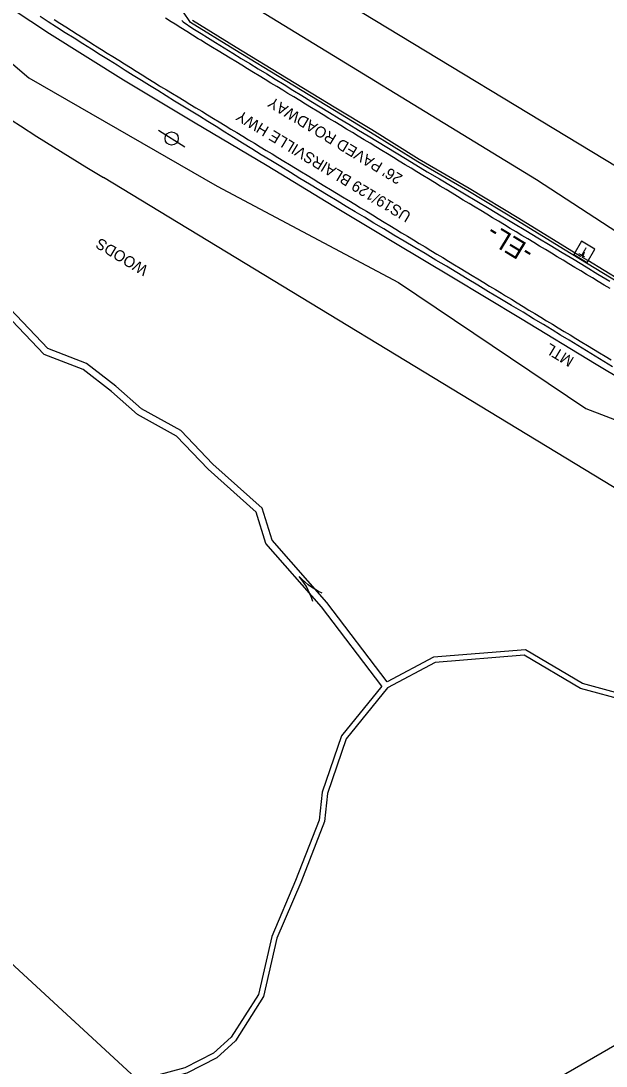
# Model space of a CAD drawing. Extents: x 472260 to 482161, y 489063 to 507124.
# Drawn here: x 474854.3 to 475067, y 502657.9 to 503037.5 of the extents above; entities that cross this region are included whole.
import ezdxf

# ---------------------------------------------------------------- set-up
doc = ezdxf.new("R2010")
doc.units = 0
for name, color, linetype in [('Exist Structure Minor Drop Inlet Cogo Elevation', 7, 'Continuous'), ('Exist Structure Minor Drop Inlet Cogo Number', 7, 'Continuous'), ('Prop Drainage Structure Catch Basin Convert From Junction Box Label', 7, 'Continuous'), ('Prop Drainage Structure Drop Inlet Grate 2 Narrow Slots and Sag Grates 840 24 CELL', 7, 'Continuous'), ('Prop Drainage Structure Drop Inlet Grate 2 Wide Slots and Sag Grates 840 22 Label', 7, 'Continuous'), ('Prop Drainage Structure Pipe Collar CELL', 7, 'Continuous'), ('Prop Drainage Structure Pipe CSP 18in Label', 7, 'Continuous'), ('Prop Drainage Structure Pipe RCP 24in Class III', 7, 'Continuous'), ('Prop Drainage Structure Pipe RCP 66in Class III', 7, 'Continuous'), ('Prop Drainage Structure Pipe Stub Out CELL', 7, 'Continuous'), ('Prop Drainage Structure Plot Symbol 50 Scale CELL', 7, 'Continuous'), ('Prop Erosion Rip Rap Class B', 7, 'Continuous'), ('Prop Erosion Rip Rap Pad at Outlet Label', 7, 'Continuous'), ('Prop NEU Channel Block Detail CELL', 7, 'Continuous'), ('Scratch_Level_8', 7, 'Continuous')]:
    doc.layers.add(name, color=color, linetype=linetype)

msp = doc.modelspace()

# ---------------------------------------------------------------- linework, layer by layer
at = {"layer": 'Exist Structure Minor Drop Inlet Cogo Elevation'}
for p, q in [((475124.55, 502951.89), (474936.11, 503066.11)), ((475072.71, 502866.38), (474884.28, 502980.6))]:
    msp.add_line(p, q, dxfattribs=at)
msp.add_arc((475662.14, 504263.85), 1500.6, 230.08898, 238.77708, dxfattribs=at)
at = {"layer": 'Exist Structure Minor Drop Inlet Cogo Number'}
for p, q in [((474955.3, 502599.14), (474748.64, 502789.21)), ((475234.95, 502760.57), (474955.3, 502599.14))]:
    msp.add_line(p, q, dxfattribs=at)
at = {"layer": 'Prop Drainage Structure Catch Basin Convert From Junction Box Label'}
for p, q in [((475059.16, 502953.58), (475057.77, 502951.95)), ((475058.44, 502951.56), (475059.16, 502953.58)), ((475060.32, 502950.46), (475058.44, 502951.56))]:
    msp.add_line(p, q, dxfattribs=at)
for points in [[(475128.78, 502907.67), (475108.24, 502919.98), (475094.62, 502928.12), (475071.68, 502942.42), (475051.5, 502954.63), (475034.78, 502964.92), (475016.73, 502975.76), (474998.6, 502986.35), (474981.38, 502997.04), (474968.3, 503004.95), (474950.36, 503015.84), (474932.03, 503027.01), (474915.95, 503036.89), (474913.2, 503041.05)], [(475057.77, 502951.95), (475052.03, 502955.48), (475035.3, 502965.78), (475017.24, 502976.62), (474999.12, 502987.21), (474981.9, 502997.9), (474968.82, 503005.8), (474950.88, 503016.69), (474932.55, 503027.86), (474916.66, 503037.63)], [(475129.32, 502908.51), (475108.76, 502920.84), (475095.14, 502928.97), (475072.2, 502943.27), (475060.32, 502950.46)]]:
    msp.add_lwpolyline(points, dxfattribs=at)
at = {"layer": 'Prop Drainage Structure Drop Inlet Grate 2 Narrow Slots and Sag Grates 840 24 CELL'}
for points in [[(474866.38, 503038.07), (474868.48, 503036.73), (474870.58, 503035.39), (474872.69, 503034.05), (474874.79, 503032.71), (474876.89, 503031.37), (474878.99, 503030.03), (474881.09, 503028.69), (474881.42, 503028.49), (474883.53, 503027.17), (474885.65, 503025.85), (474887.76, 503024.53), (474889.88, 503023.22), (474892, 503021.9), (474894.11, 503020.58), (474896.23, 503019.26), (474898.34, 503017.95), (474900.46, 503016.63), (474902.58, 503015.31), (474904.69, 503013.99), (474905.08, 503013.75), (474907.21, 503012.46), (474909.34, 503011.17), (474911.47, 503009.88), (474913.6, 503008.58), (474915.73, 503007.29), (474917.86, 503006), (474920, 503004.7), (474922.13, 503003.41), (474924.26, 503002.12), (474926.39, 503000.83), (474928.52, 502999.53), (474930.65, 502998.24), (474932.78, 502996.95), (474934.92, 502995.65), (474937.05, 502994.36), (474939.18, 502993.07), (474941.31, 502991.78), (474943.44, 502990.48), (474945.57, 502989.19), (474947.7, 502987.9), (474949.83, 502986.6), (474951.97, 502985.31), (474954.1, 502984.02), (474956.23, 502982.72), (474958.36, 502981.43), (474960.49, 502980.14), (474962.62, 502978.85), (474964.75, 502977.55), (474966.89, 502976.26), (474969.02, 502974.97), (474971.15, 502973.67), (474973.28, 502972.38), (474973.52, 502972.24), (474975.65, 502970.94), (474977.78, 502969.65), (474979.91, 502968.36), (474982.05, 502967.06), (474984.18, 502965.77), (474986.31, 502964.48), (474988.44, 502963.18), (474990.57, 502961.89), (474992.7, 502960.6), (474994.83, 502959.31), (474996.97, 502958.01), (474999.1, 502956.72), (475001.23, 502955.43), (475003.36, 502954.13), (475005.49, 502952.84), (475007.62, 502951.55), (475009.75, 502950.25), (475011.89, 502948.96), (475014.02, 502947.67), (475016.15, 502946.38), (475018.28, 502945.08), (475020.41, 502943.79), (475022.54, 502942.5), (475024.67, 502941.2), (475026.81, 502939.91), (475028.94, 502938.62), (475030.46, 502937.7), (475032.59, 502936.4), (475034.72, 502935.11), (475036.85, 502933.81), (475038.98, 502932.52), (475041.11, 502931.23), (475043.25, 502929.93), (475045.38, 502928.64), (475047.51, 502927.35), (475049.64, 502926.05), (475051.77, 502924.76), (475053.9, 502923.47), (475056.03, 502922.17), (475058.17, 502920.88), (475060.3, 502919.58), (475062.43, 502918.29), (475064.56, 502917), (475066.69, 502915.7), (475068.82, 502914.41)], [(475068.45, 502940.28), (475066.31, 502941.57), (475064.18, 502942.86), (475062.05, 502944.15), (475059.91, 502945.43), (475057.78, 502946.72), (475055.64, 502948.01), (475053.51, 502949.3), (475051.38, 502950.58), (475049.24, 502951.87), (475047.11, 502953.16), (475044.97, 502954.45), (475042.84, 502955.73), (475040.71, 502957.02), (475038.57, 502958.31), (475036.44, 502959.6), (475034.3, 502960.88), (475032.17, 502962.17), (475030.04, 502963.46), (475027.9, 502964.74), (475025.77, 502966.03), (475023.63, 502967.32), (475021.5, 502968.61), (475019.37, 502969.89), (475017.23, 502971.18), (475015.1, 502972.47), (475012.96, 502973.76), (475011, 502974.94), (475008.87, 502976.24), (475006.74, 502977.53), (475004.61, 502978.82), (475002.48, 502980.12), (475000.35, 502981.41), (474998.22, 502982.71), (474996.1, 502984), (474993.97, 502985.29), (474991.84, 502986.59), (474989.71, 502987.88), (474987.58, 502989.18), (474985.45, 502990.47), (474983.32, 502991.76), (474981.19, 502993.06), (474979.06, 502994.35), (474976.93, 502995.65), (474974.8, 502996.94), (474972.67, 502998.24), (474970.54, 502999.53), (474968.41, 503000.82), (474966.28, 503002.12), (474964.15, 503003.41), (474962.02, 503004.71), (474959.89, 503006), (474957.76, 503007.29), (474955.63, 503008.59), (474953.51, 503009.88), (474951.38, 503011.18), (474949.45, 503012.35), (474947.32, 503013.64), (474945.19, 503014.94), (474943.07, 503016.24), (474940.94, 503017.53), (474938.81, 503018.83), (474936.68, 503020.13), (474934.55, 503021.42), (474932.42, 503022.72), (474930.3, 503024.02), (474928.17, 503025.31), (474926.04, 503026.61), (474923.91, 503027.9), (474921.78, 503029.2), (474919.66, 503030.5), (474918.76, 503031.04), (474916.65, 503032.37), (474914.55, 503033.7), (474912.44, 503035.02), (474910.33, 503036.35), (474908.97, 503037.21), (474906.86, 503038.54)]]:
    msp.add_lwpolyline(points, dxfattribs=at)
at = {"layer": 'Prop Drainage Structure Pipe CSP 18in Label'}
for p, q in [((474904.28, 502997.82), (474913.9, 502991.82)), ((474909.09, 502994.82), (474909.09, 502994.82))]:
    msp.add_line(p, q, dxfattribs=at)
msp.add_circle((474909.09, 502994.82), 2.41, dxfattribs=at)
at = {"layer": 'Prop Drainage Structure Pipe RCP 24in Class III'}
for points in [[(474985.49, 502795.94), (474963.58, 502824.73), (474943.34, 502847.69), (474939.75, 502859.1), (474922.36, 502874.72), (474910.84, 502886.71), (474896.72, 502894.56), (474887.18, 502902.97), (474876.93, 502910.92), (474862.71, 502916.37), (474848.67, 502931.15), (474835.8, 502941.23), (474818.58, 502951.52), (474793.35, 502973.43), (474772.97, 502984.55), (474751.72, 502998.42), (474728.94, 503017.83), (474713.15, 503037.2), (474693.97, 503054.51)], [(474987.43, 502797.52), (474965.51, 502826.31), (474945.57, 502848.95), (474941.93, 502860.5), (474924.1, 502876.52), (474912.38, 502888.71), (474898.18, 502896.61), (474888.77, 502904.9), (474878.17, 502913.12), (474864.13, 502918.5), (474850.36, 502933), (474837.22, 502943.3), (474820.05, 502953.55), (474794.79, 502975.49), (474774.25, 502986.69), (474753.22, 503000.42), (474730.73, 503019.58), (474714.96, 503038.92)], [(475152.72, 502651.27), (475146.09, 502666.09), (475137.76, 502675.57), (475128.11, 502698.58), (475113.54, 502726.29), (475100.99, 502749.23), (475092.53, 502777.19), (475075.73, 502792.21), (475058.44, 502796.87), (475037.68, 502809.15), (475004.27, 502806.5), (474987.43, 502797.52)], [(475150.67, 502650.95), (475144.39, 502665), (475136.04, 502674.5), (475126.3, 502697.73), (475111.78, 502725.35), (475099.14, 502748.45), (475090.77, 502776.08), (475074.75, 502790.41), (475057.65, 502795.01), (475037.2, 502807.11), (475004.84, 502804.54), (474987.57, 502795.33)], [(474985.49, 502795.94), (474970.78, 502777.82), (474963.81, 502757.39), (474962.73, 502747.23), (474954.14, 502725.31), (474945.47, 502705), (474940.64, 502683.95), (474930.72, 502668.43), (474924.32, 502662.64), (474913.89, 502657.27), (474899.12, 502653.28), (474889.96, 502651.26), (474879.75, 502646.78), (474877.19, 502645.26), (474875.17, 502640.8), (474877.2, 502635.18), (474881.54, 502627.06), (474882.87, 502621.83), (474882.31, 502620.47), (474879.88, 502618.71), (474873.61, 502616.7), (474862.77, 502606.13), (474859.27, 502604.4)], [(474987.57, 502795.33), (474972.55, 502776.84), (474965.77, 502756.96), (474964.69, 502746.75), (474955.99, 502724.55), (474947.38, 502704.38), (474942.51, 502683.17), (474932.26, 502667.13), (474925.47, 502660.98), (474914.61, 502655.39), (474899.59, 502651.34), (474890.59, 502649.35), (474880.67, 502645), (474878.76, 502643.87), (474877.33, 502640.72), (474879.03, 502635.99), (474883.42, 502627.79), (474884.97, 502621.68), (474883.94, 502619.19), (474880.79, 502616.91), (474874.67, 502614.94), (474863.94, 502604.48), (474860.15, 502602.6)]]:
    msp.add_lwpolyline(points, dxfattribs=at)
at = {"layer": 'Prop Drainage Structure Pipe Stub Out CELL'}
for points in [[(475069.32, 502911.93), (475066.17, 502913.86), (475063.01, 502915.79), (475059.85, 502917.72), (475056.7, 502919.64), (475053.57, 502921.55), (475050.48, 502923.43), (475047.41, 502925.3), (475044.2, 502927.25), (475040.67, 502929.37), (475036.83, 502931.68), (475032.67, 502934.17), (475028.42, 502936.71), (475024.32, 502939.17), (475020.36, 502941.55), (475016.54, 502943.84), (475012.78, 502946.11), (475008.98, 502948.39), (475005.15, 502950.68), (475001.29, 502952.99), (474997.44, 502955.28), (474993.65, 502957.54), (474989.91, 502959.76), (474986.24, 502961.95), (474982.64, 502964.1), (474979.15, 502966.18), (474975.77, 502968.21), (474972.5, 502970.17), (474969.25, 502972.13), (474965.95, 502974.13), (474962.6, 502976.16), (474959.19, 502978.24), (474955.74, 502980.34), (474952.25, 502982.46), (474948.73, 502984.61), (474945.18, 502986.77), (474941.66, 502988.92), (474938.23, 502991.03), (474934.88, 502993.11), (474931.61, 502995.16), (474928.42, 502997.16), (474925.28, 502999.11), (474922.2, 503001.01), (474919.17, 503002.86), (474916.16, 503004.7), (474913.14, 503006.55), (474910.11, 503008.42), (474907.06, 503010.31), (474904.03, 503012.2), (474901.03, 503014.06), (474898.07, 503015.9), (474895.15, 503017.73), (474892.21, 503019.55), (474889.23, 503021.42), (474886.19, 503023.32), (474883.1, 503025.25), (474879.97, 503027.22), (474876.81, 503029.21), (474873.63, 503031.21), (474870.42, 503033.24), (474867.25, 503035.25), (474864.19, 503037.2), (474861.23, 503039.09)], [(474912.81, 503037.63), (474913.27, 503037.22), (474916.81, 503034.8), (474919.84, 503032.9), (474922.17, 503031.45), (474925.05, 503029.67), (474928.18, 503027.74), (474931.3, 503025.82), (474934.39, 503023.92), (474937.46, 503022.04), (474940.53, 503020.16), (474943.64, 503018.26), (474946.77, 503016.33), (474949.94, 503014.37), (474953.15, 503012.39), (474956.41, 503010.38), (474959.73, 503008.35), (474963.11, 503006.3), (474966.52, 503004.22), (474969.97, 503002.13), (474973.46, 503000.01), (474976.97, 502997.88), (474980.48, 502995.75), (474983.93, 502993.66), (474987.32, 502991.6), (474990.65, 502989.58), (474994.12, 502987.49), (474997.91, 502985.21), (475002.02, 502982.76), (475006.44, 502980.12), (475011.01, 502977.41), (475015.54, 502974.71), (475020.03, 502972.03), (475024.48, 502969.37), (475028.91, 502966.72), (475033.35, 502964.06), (475037.79, 502961.4), (475042.25, 502958.74), (475046.68, 502956.08), (475051.08, 502953.44), (475055.43, 502950.81), (475059.75, 502948.2), (475064.05, 502945.58), (475068.39, 502942.95)]]:
    msp.add_lwpolyline(points, dxfattribs=at)
at = {"layer": 'Prop Drainage Structure Plot Symbol 50 Scale CELL'}
msp.add_lwpolyline([(475115.79, 502880.86), (475093.81, 502894.53), (475063.36, 502912.74), (475035.88, 502929.45), (475010.91, 502944.41), (474990.4, 502956.68), (474968.08, 502970.09), (474943.75, 502984.87), (474916.99, 503000.7), (474891.57, 503015.94), (474864.64, 503032.77), (474837.82, 503050.6), (474809.48, 503069.89), (474784.69, 503087.26), (474764.25, 503101.88), (474737.05, 503123.11), (474718.63, 503138.15), (474703.33, 503150.95), (474689.31, 503162.58), (474683.03, 503166.54), (474677.9, 503167.41)], dxfattribs=at)
at = {"layer": 'Prop Erosion Rip Rap Class B'}
msp.add_line((475059.16, 502953.58), (475059.16, 502953.58), dxfattribs=at)
msp.add_lwpolyline([(475062.93, 502954.66), (475058.09, 502957.47), (475055.28, 502952.63), (475060.12, 502949.82), (475062.93, 502954.66)], dxfattribs=at)
at = {"layer": 'Prop Erosion Rip Rap Pad at Outlet Label'}
for points in [[(474721.03, 503201.76), (474726.93, 503205.62), (474777.53, 503218.87), (474797.52, 503211.74), (474810.54, 503204.36), (474855.4, 503156.33), (474903.01, 503123.3), (474964.67, 503100.45), (475028.79, 503079.9), (475066.1, 503057.4), (475087.57, 503072.04), (475116.81, 503080.55), (475154.47, 503055.63), (475189.77, 502995.25), (475190.23, 502942), (475172.13, 502894.97), (475041.75, 502979.75), (474931.86, 503047.04), (474844.91, 503099.63), (474816.91, 503117.63), (474795.66, 503141.63), (474739.17, 503181.62)], [(474354.5, 502983.1), (474442, 503033.81), (474460.64, 503063.21), (474526.65, 503108.74), (474569.79, 503099), (474581.67, 503118.47), (474547.74, 503149.58), (474556.25, 503181.9), (474605.73, 503164.93), (474640.58, 503166.06), (474649.51, 503170.76), (474681.2, 503160.59), (474705.38, 503134.48), (474804.29, 503062), (474857.11, 503016.88), (474925.62, 502977.53), (474991.52, 502942.46), (475059.64, 502896.69), (475094.38, 502883.41)]]:
    msp.add_lwpolyline(points, dxfattribs=at)
at = {"layer": 'Scratch_Level_8'}
msp.add_line((474958.79, 502831.95), (474958.79, 502831.95), dxfattribs=at)
for points in [[(474963.81, 502829.7), (474962.48, 502830.31), (474961.19, 502831.08), (474959.93, 502831.85), (474958.76, 502832.71), (474957.62, 502833.65), (474956.52, 502834.66), (474955.5, 502835.71)], [(474960.37, 502826.68), (474959.94, 502828.08), (474959.35, 502829.46), (474958.75, 502830.81), (474958.05, 502832.08), (474957.26, 502833.34), (474956.41, 502834.56), (474955.5, 502835.71)]]:
    msp.add_lwpolyline(points, dxfattribs=at)

# ---------------------------------------------------------------- texts
at = {"layer": 'Prop Drainage Structure Drop Inlet Grate 2 Wide Slots and Sag Grates 840 22 Label'}
for s, p in [("26' PAVED ROADWAY", (474993.37, 502981.3)), ('US19/129 BLAIRSVILLE HWY', (474996.48, 502967.57))]:
    msp.add_text(s, height=4, rotation=148.8759, dxfattribs=at).set_placement(p)
at = {"layer": 'Prop Drainage Structure Pipe Collar CELL'}
msp.add_text('-EL-', height=7, rotation=148.7771, dxfattribs=at).set_placement((475041.21, 502954.93))
at = {"layer": 'Prop Drainage Structure Pipe RCP 66in Class III'}
msp.add_text('WOODS', height=4, rotation=148.8758, dxfattribs=at).set_placement((474900.9, 502948.12))
at = {"layer": 'Prop Erosion Rip Rap Class B'}
msp.add_text('T', height=3.42, rotation=149.8632, dxfattribs=at).set_placement((475060.99, 502954.5))
at = {"layer": 'Prop NEU Channel Block Detail CELL'}
msp.add_text('MTL', height=4, rotation=148.6891, dxfattribs=at).set_placement((475055.69, 502915.06))

doc.saveas('drawing.dxf')
